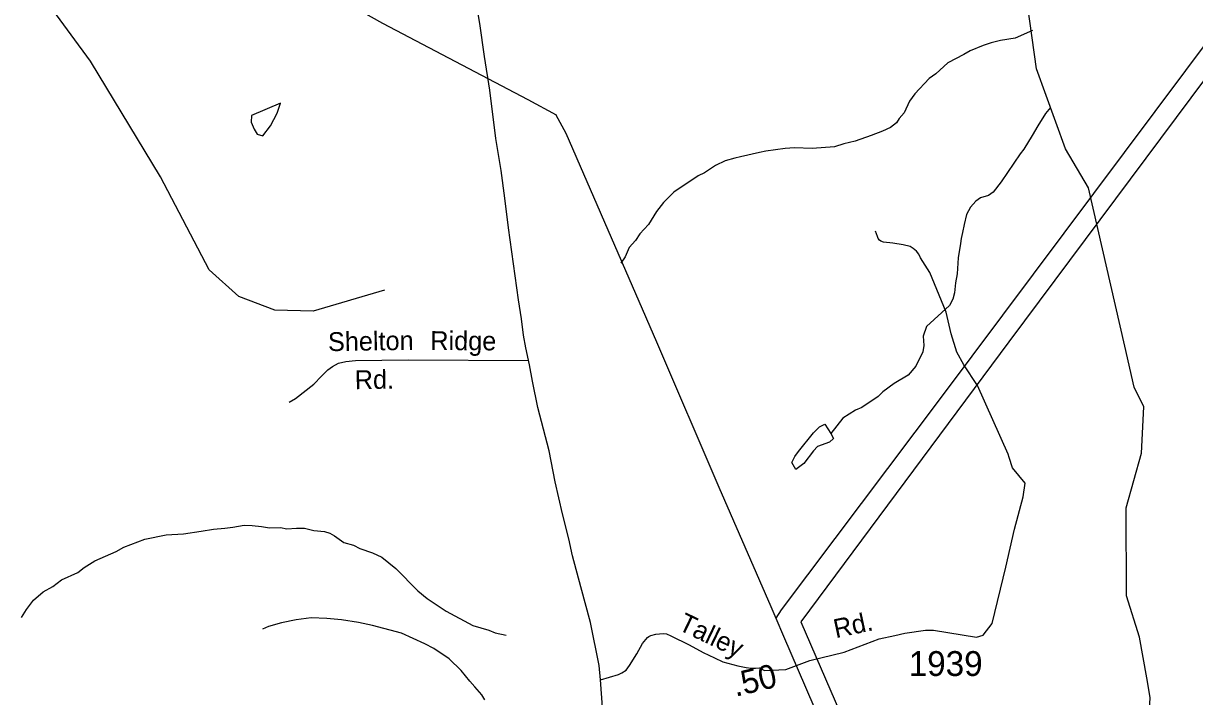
# Model space of a CAD drawing. Extents: x 1547597 to 1699558, y 810033 to 920809.
# Drawn here: x 1650031 to 1655923, y 889237 to 892622 of the extents above; entities that cross this region are included whole.
import ezdxf

# ---------------------------------------------------------------- set-up
doc = ezdxf.new("R2010")
doc.units = 0
for name, color, linetype in [('Exist Hydrographic Creek Single Shore', 7, 'Continuous'), ('Exist Hydrographic Misc Water Feature', 7, 'Continuous'), ('Exist Road Non-System Type 51', 7, 'Continuous'), ('Exist Road Non-System Type 51 Label', 7, 'Continuous'), ('Exist Road Secondary Mileage Hundredths English Label', 7, 'Continuous'), ('Exist Road Secondary Type 41 Attributed', 7, 'Continuous'), ('Exist Road Secondary Type 51 Attributed', 7, 'Continuous'), ('Exist Road Secondary Type 51 Label', 7, 'Continuous'), ('Exist Road Secondary Type 51 Number Label', 7, 'Continuous'), ('Exist Utilities Electrical Transmission Line', 7, 'Continuous')]:
    doc.layers.add(name, color=color, linetype=linetype)

msp = doc.modelspace()

# ---------------------------------------------------------------- linework, layer by layer
at = {"layer": 'Exist Hydrographic Creek Single Shore'}
for points in [[(1655571.3, 890998.8), (1655389.3, 891795.9), (1655273, 891991.1), (1655127, 892394.5), (1655083.2, 892717.9), (1655010.2, 892883.6), (1654895.2, 893027.1), (1654606.2, 893282.4), (1654207.2, 894094.9), (1654178.2, 894371.2), (1654153.2, 894394.7), (1654130.2, 894546.2), (1653793.2, 894943.7), (1653719.2, 895069.9), (1653579.2, 895210.6), (1653290.2, 895449.5), (1653092.2, 895660.4), (1652666.2, 896240.2), (1652593.2, 896382.9), (1652494.2, 896499.8)], [(1651848.2, 891280.3), (1651488.1, 891176), (1651296.2, 891179.9), (1651114.1, 891249.3), (1650965.2, 891383.7), (1650721.1, 891851.5), (1650369.2, 892433.1), (1649806.8, 893196.6), (1649530.6, 893380.3), (1649391.8, 893570.2), (1649177.1, 893773.7), (1648986.1, 893849.8), (1648768.1, 893811.6), (1648659.1, 893744.8), (1648492.8, 893569.6), (1648319.4, 893434.9), (1648187.4, 893401.2), (1647936.4, 893533.3)], [(1655682.2, 889332), (1655645.3, 889535.4), (1655581.2, 889743.5), (1655578.2, 890186.8), (1655656.2, 890460.9), (1655667.2, 890693.8), (1655618.2, 890793.3), (1655571.3, 890998.8)], [(1655852.3, 884495.5), (1655873.3, 884862.8), (1655934.2, 885071.6), (1656459.2, 885756.9), (1656639.3, 886170.2), (1656674.2, 886353.2), (1656641.5, 886772.8), (1656451.2, 887231), (1656255.2, 887550.1), (1656045.2, 888079.7), (1655781.2, 888383.7), (1655708.2, 888516.5), (1655685.9, 888969.8), (1655700.2, 889232.4), (1655682.2, 889332)]]:
    msp.add_lwpolyline(points, dxfattribs=at)
at = {"layer": 'Exist Hydrographic Misc Water Feature'}
for points in [[(1655106.7, 892586.4), (1655019.5, 892548.5), (1654947.3, 892535.7), (1654899.1, 892524.6), (1654858.9, 892511.2), (1654794.5, 892484.4), (1654762.2, 892466.8), (1654681.5, 892424.3), (1654620.6, 892369.3), (1654588.3, 892345.9), (1654515.1, 892269.1), (1654488.5, 892231.5), (1654461.5, 892172), (1654437.1, 892144.4), (1654422.7, 892122.7), (1654392.4, 892099.2), (1654352.1, 892079.9), (1654295.7, 892058.9), (1654215.3, 892030.2), (1654159.2, 892017.2), (1654110.9, 892002), (1653998.8, 891993.9), (1653910.8, 891997.4), (1653862.9, 891994.2), (1653766.7, 891979.8), (1653734.6, 891972.5), (1653638.2, 891952.1), (1653610.1, 891944.6), (1653561.9, 891931.3), (1653513.5, 891908.2), (1653457, 891871.2), (1653424.8, 891855.7), (1653303.5, 891773.8), (1653250.7, 891722.7), (1653215.9, 891677.3), (1653174.9, 891612), (1653132.2, 891564.7), (1653109.6, 891531.1), (1653079, 891495.6), (1653058.2, 891447.9), (1653035.8, 891416.4)], [(1651273.7, 892107.6), (1651307.6, 892171.8), (1651324.2, 892221), (1651178.6, 892160.1), (1651177, 892126.1), (1651191.6, 892091.3), (1651206.8, 892065.1), (1651235.8, 892056.7), (1651273.7, 892107.6)], [(1655197.4, 892199.8), (1655173.2, 892169.9), (1655134.2, 892106.6), (1655105.5, 892059.1), (1655064.4, 891989.8), (1655046, 891966.1), (1654949.7, 891825.7), (1654908.9, 891774.4), (1654886.6, 891756.8), (1654846.5, 891745.5), (1654822.2, 891727.9), (1654795.7, 891698.3), (1654775.1, 891660.7), (1654764.3, 891610.9), (1654755.7, 891571.1), (1654749.2, 891541.1), (1654744.8, 891515.2), (1654733.6, 891443.4), (1654728.3, 891363.6), (1654719.6, 891317.6), (1654714.7, 891267.8), (1654706.2, 891235.9), (1654689.7, 891204.2), (1654574.1, 891098.1), (1654557.3, 891050.4), (1654560.5, 891002.4), (1654555.9, 890970.5), (1654520.9, 890899.1), (1654482.1, 890853.8), (1654411.5, 890810.9), (1654354.8, 890769.9), (1654330.4, 890746.4), (1654249.6, 890691.7), (1654217.4, 890678.3), (1654152.7, 890637.4), (1654092.6, 890560.8)], [(1654092.6, 890560.8), (1654106.6, 890535.7), (1654086.7, 890516.5), (1654026.5, 890495.6), (1654006.1, 890473.8), (1653957.1, 890408.7), (1653916.6, 890379.4), (1653897.2, 890413.8), (1653911.7, 890445.4), (1653930.1, 890469.2), (1654005.6, 890563.9), (1654036, 890593.4), (1654062.1, 890607), (1654092.6, 890560.8)], [(1650022, 889635.8), (1650046.6, 889675.4), (1650081.4, 889722.7), (1650130, 889763.9), (1650178.5, 889791.1), (1650223, 889824.3), (1650305.5, 889860.9), (1650336, 889886.4), (1650390.4, 889919.5), (1650497.2, 889967.7), (1650535.5, 889989), (1650642.1, 890029.2), (1650748.4, 890051.3), (1650836.5, 890055.8), (1650924.7, 890068.3), (1650986.8, 890079.3), (1651044.9, 890084.3), (1651084.9, 890089.7), (1651141.1, 890098.7), (1651181.1, 890098), (1651229, 890093.2), (1651268.8, 890086.5), (1651324.8, 890087.5), (1651356.7, 890081.1), (1651404.8, 890084.2), (1651444.7, 890083.5), (1651492.6, 890072.7), (1651546.4, 890067.8), (1651572.3, 890059.3), (1651596, 890045), (1651643.5, 890012.2), (1651691.3, 889999.3), (1651723, 889982.7), (1651786.6, 889959.7), (1651834.3, 889938.9), (1651905.3, 889881.6), (1652015.4, 889769.8), (1652062.8, 889731), (1652157.7, 889667.4), (1652292.5, 889595.1), (1652372, 889571.7), (1652403.8, 889557.3), (1652459.6, 889546.3)]]:
    msp.add_lwpolyline(points, dxfattribs=at)
at = {"layer": 'Exist Road Non-System Type 51'}
for points in [[(1655016.7, 890079.6), (1655060.8, 890241.2), (1655070.5, 890309.8), (1655006.9, 890388.2), (1654989.4, 890439.1), (1654984.9, 890456), (1654830.1, 890802.3), (1654761.6, 890905.2), (1654727.3, 890968.8), (1654698, 891061.9), (1654673.5, 891169.6), (1654590.3, 891370.4), (1654543.5, 891443.5), (1654536.1, 891462.6), (1654524, 891477.7), (1654507.5, 891491.2), (1654492.2, 891500.2), (1654456.4, 891508.7), (1654404.5, 891517.6), (1654358.6, 891522.1), (1654345.3, 891527.8), (1654338.4, 891533.1), (1654331.6, 891541.1), (1654327, 891550.6), (1654317.7, 891578.4)], [(1651367.6, 890718.2), (1651400, 890735.6), (1651491.5, 890807.6), (1651530.3, 890848.8), (1651563, 890880.2), (1651585.6, 890897.7), (1651616.3, 890913.9), (1651653.5, 890922.6), (1651702, 890927.2), (1651966.1, 890931.4), (1652572.4, 890928)], [(1652352.5, 889220.2), (1652336.8, 889246.5), (1652301.4, 889287), (1652276, 889315.4), (1652232.6, 889367.9), (1652173.6, 889426.7), (1652096.2, 889479.9), (1652050.7, 889502.5), (1651933.5, 889556.3), (1651788, 889594.3), (1651716.3, 889609.3), (1651630.5, 889622.7), (1651556.6, 889630), (1651478.6, 889632.8), (1651402.6, 889623.9), (1651328.8, 889607.8), (1651264, 889589.9), (1651234.3, 889575.5)]]:
    msp.add_lwpolyline(points, dxfattribs=at)
at = {"layer": 'Exist Road Secondary Type 41 Attributed'}
msp.add_lwpolyline([(1652934.9, 889321.5), (1653024.1, 889348.4), (1653042.2, 889356.2), (1653062.5, 889369.8), (1653080.8, 889393.7), (1653117.7, 889452.9), (1653146.3, 889504.6), (1653161.7, 889524.5), (1653170.7, 889534.1), (1653177.8, 889539), (1653187.5, 889543.8), (1653212.5, 889551.3), (1653231, 889553.3), (1653251, 889555.1), (1653267, 889552.8), (1653288.8, 889542.5), (1653380.1, 889497.2), (1653451.5, 889458.2), (1653507.2, 889431.4), (1653548.9, 889412.7), (1653624.7, 889391.6), (1653666.5, 889383.1), (1653691.5, 889380.8), (1653714.5, 889380.4), (1653732.8, 889381.6), (1653758.5, 889369.2), (1653866.2, 889374.1), (1653987, 889418.8), (1654159.5, 889460.3), (1654336.2, 889527.2), (1654414.6, 889544), (1654464.7, 889555.4), (1654568.9, 889571.9), (1654608.9, 889571.3), (1654825.9, 889536), (1654860.1, 889545.8), (1654904.2, 889604.6), (1654972.7, 889888.6), (1655016.7, 890079.6)], dxfattribs=at)
at = {"layer": 'Exist Road Secondary Type 51 Attributed'}
for points in [[(1652934.9, 889321.5), (1652927.7, 889393.8), (1652884.4, 889610.4), (1652835.9, 889789), (1652793.7, 889945.9), (1652775.6, 890030.4), (1652742.4, 890157.1), (1652706.3, 890317), (1652676.1, 890473.9), (1652618.8, 890691.1), (1652591.7, 890823.9), (1652576.6, 890905.3), (1652558.5, 890991.6), (1652546.5, 891055), (1652537.4, 891136.4), (1652522.3, 891233), (1652471.1, 891595), (1652453, 891742.9), (1652434.9, 891883.1), (1652407.8, 892043), (1652377.6, 892287.4), (1652350.5, 892456.4), (1652326.4, 892622.3), (1652314.3, 892700.8)], [(1652984.4, 888259.2), (1652991.1, 888348), (1652991.1, 888424.8), (1653000, 888540.1), (1653000, 888667.2), (1652994.1, 888773.6), (1652989, 888812.4), (1652981.8, 888881), (1652967.4, 888996.5), (1652949.3, 889115.7), (1652938.5, 889252.9), (1652934.9, 889321.5)]]:
    msp.add_lwpolyline(points, dxfattribs=at)
at = {"layer": 'Exist Utilities Electrical Transmission Line'}
for points in [[(1661120.9, 904092.2), (1660544.2, 902863.2), (1660231.8, 902213), (1660149, 902029.4), (1659952.7, 901426.6), (1659464.7, 899857.4), (1658923.9, 898122.6), (1658385, 896371.8), (1657977.8, 895034.1), (1657740.5, 894711.4), (1654988.8, 891021.2), (1653941.6, 889612.5), (1655350, 886359.8), (1656055.2, 884733.3), (1656336.5, 884100.4)], [(1660696.6, 903467.9), (1660079.6, 902177.7), (1660039.2, 902081.8), (1659824.6, 901389.2), (1659158.4, 899288.9), (1658313.4, 896482.1), (1657900.4, 895172.4), (1657876.2, 895102.6), (1657683, 894825.6), (1656030.7, 892591.9), (1654647.9, 890742.8), (1653843.9, 889672.9), (1653816.9, 889631.6)], [(1642945.1, 897439.6), (1645950, 895817.5), (1646888.4, 895317.2), (1647731.4, 894870.4), (1648608.1, 894388.9), (1649764.4, 893765.2), (1650543.8, 893339.1), (1651144.7, 893011.9), (1651836.8, 892623.4), (1652568.8, 892240.1), (1652711.5, 892161.9), (1652709.5, 892162), (1652760.1, 892071.1), (1653216.2, 891020.4), (1653528.9, 890289.9), (1653791.9, 889690), (1653816.9, 889631.6)], [(1653816.9, 889631.6), (1653855.5, 889541), (1655140.1, 886564.2), (1655993.8, 884591.5), (1656202.7, 884114.4), (1656224, 884072.1), (1656235.3, 884024), (1656310.2, 883962.9), (1656539.2, 883757.3), (1656683, 883617.1), (1656716.2, 883565)]]:
    msp.add_lwpolyline(points, dxfattribs=at)

# ---------------------------------------------------------------- texts
at = {"layer": 'Exist Road Non-System Type 51 Label'}
for s, rotation, p in [('Shelton', 0.91833, (1651563.9, 890974.2)), ('Ridge', 359.67584, (1652077.8, 890980)), ('Rd.', 0.91833, (1651698.5, 890782.9))]:
    msp.add_text(s, height=95, rotation=rotation, dxfattribs=at).set_placement(p)
at = {"layer": 'Exist Road Secondary Mileage Hundredths English Label'}
msp.add_text('.50', height=120, rotation=13.52906, dxfattribs=at).set_placement((1653613.2, 889235.9))
at = {"layer": 'Exist Road Secondary Type 51 Label'}
for s, rotation, p in [('Talley', 334.34396, (1653319.5, 889576.2)), ('Rd.', 12.18689, (1654117.9, 889530.4))]:
    msp.add_text(s, height=95, rotation=rotation, dxfattribs=at).set_placement(p)
at = {"layer": 'Exist Road Secondary Type 51 Number Label'}
msp.add_text('1939', height=125, dxfattribs=at).set_placement((1654484.8, 889340.9))

doc.saveas('drawing.dxf')
